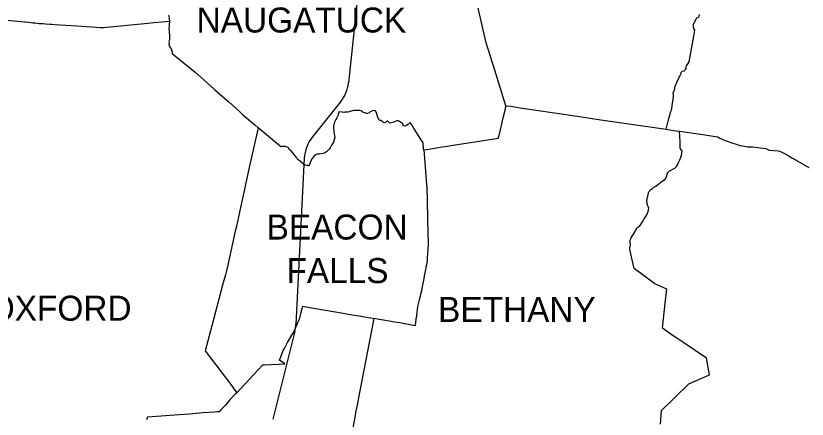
# Model space of a CAD drawing. Extents: x 0 to 2603, y -226 to 830.
# Drawn here: x 121.14 to 163.93, y 553.21 to 575 of the extents above; entities that cross this region are included whole.
import ezdxf

# ---------------------------------------------------------------- set-up
doc = ezdxf.new("R2010")
doc.units = 0
for name, color, linetype in [('CT_TSH_Map_Districts', 7, 'Continuous'), ('CT_TSH_Map_Town_Limits', 7, 'Continuous'), ('CT_TSH_Map_Town_Text', 7, 'Continuous'), ('CT_TSH_Map_US_and_State_Routes', 7, 'Continuous')]:
    doc.layers.add(name, color=color, linetype=linetype)

msp = doc.modelspace()

# ---------------------------------------------------------------- linework, layer by layer
at = {"layer": 'CT_TSH_Map_Districts'}
for points in [[(156.311, 568.87), (156.45, 569.447), (156.521, 569.685), (156.537, 569.778), (156.553, 569.827), (156.586, 569.909), (156.607, 569.987), (156.623, 570.137), (156.65, 570.278), (156.681, 570.457), (156.702, 570.648), (156.699, 570.731), (156.694, 570.749), (156.689, 570.799), (156.706, 570.888), (156.734, 570.929), (156.761, 571.008), (156.77, 571.068), (156.77, 571.113), (156.778, 571.151), (156.796, 571.201), (156.865, 571.349), (156.886, 571.412), (156.93, 571.508), (157.001, 571.677), (157.037, 571.732), (157.084, 571.805), (157.097, 571.835), (157.115, 571.923), (157.141, 571.975), (157.157, 571.996), (157.175, 572.009), (157.295, 572.033), (157.324, 572.053), (157.357, 572.098), (157.381, 572.158), (157.382, 572.221), (157.408, 572.29), (157.492, 572.42), (157.555, 572.513), (157.804, 573.89), (157.86, 574.218), (157.808, 574.316), (157.778, 574.408), (157.781, 574.474), (157.789, 574.523), (157.844, 574.662), (157.939, 574.859), (157.967, 574.882), (158.055, 574.932), (158.07, 574.946), (158.083, 574.97), (158.112, 575.066)], [(143.194, 567.757), (143.464, 567.796), (144.004, 567.885), (144.193, 567.912), (144.353, 567.941), (144.892, 568.024), (146.897, 568.34), (147.231, 568.394), (147.34, 568.844), (147.432, 569.23), (147.459, 569.321), (147.495, 569.486), (147.615, 569.977), (147.644, 570.133)], [(147.644, 570.133), (147.899, 570.108), (148.408, 570.032), (151.128, 569.625), (152.9, 569.367), (156.311, 568.87)], [(156.311, 568.87), (156.696, 568.809), (157.025, 568.762)], [(157.025, 568.762), (158.284, 568.579), (159.09, 568.46), (159.117, 568.448), (159.212, 568.393), (159.491, 568.266), (159.914, 568.116), (160.042, 568.074), (160.089, 568.056), (160.285, 567.999), (160.536, 567.948), (160.703, 567.926), (160.999, 567.911), (161.272, 567.883), (161.531, 567.851), (161.698, 567.821), (161.832, 567.76), (161.901, 567.748), (162.367, 567.701), (162.452, 567.683), (162.733, 567.535), (162.909, 567.445), (163.107, 567.334), (163.247, 567.258), (163.306, 567.224), (164.016, 566.811)], [(143.194, 567.757), (143.278, 566.839), (143.354, 565.868), (143.364, 565.821), (143.36, 565.745), (143.366, 565.664), (143.377, 565.11), (143.387, 564.906), (143.399, 564.146), (143.409, 563.913), (143.409, 563.726), (143.416, 563.541), (143.418, 563.352), (143.438, 562.679), (143.412, 562.372), (143.409, 562.145), (143.385, 561.92), (143.387, 561.781), (143.338, 561.547), (143.315, 561.422), (143.302, 561.373), (143.292, 561.3), (143.253, 561.1), (143.246, 561.059), (143.199, 560.813), (143.136, 560.448), (143.102, 560.288), (143.088, 560.205), (143.022, 559.937), (142.967, 559.707), (142.949, 559.649), (142.868, 559.299), (142.808, 558.827), (142.797, 558.761), (142.778, 558.625), (142.728, 558.258), (141.903, 558.405), (141.629, 558.45), (140.507, 558.646)], [(140.507, 558.646), (139.725, 554.651), (139.595, 553.962), (139.516, 553.569), (139.487, 553.398), (139.357, 552.749)]]:
    msp.add_lwpolyline(points, dxfattribs=at)
at = {"layer": 'CT_TSH_Map_Town_Limits'}
for points in [[(147.644, 570.133), (147.042, 572.067), (146.578, 573.539), (146.106, 575.566), (145.985, 576.071), (145.73, 577.186), (145.659, 577.518), (144.999, 580.368), (144.858, 580.942), (144.684, 581.706)], [(129.445, 574.698), (128.618, 574.619), (128.27, 574.579), (128.096, 574.567), (125.862, 574.339), (125.825, 574.335), (125.808, 574.339), (125.721, 574.349), (125.501, 574.366), (125.23, 574.376), (124.444, 574.434), (123.255, 574.512), (123.08, 574.531), (122.984, 574.529), (122.737, 574.547), (122.62, 574.561), (122.552, 574.564), (122.406, 574.573), (122.193, 574.597), (122.063, 574.603), (121.821, 574.629), (121.638, 574.653), (121.614, 574.654), (120.627, 574.744)], [(129.387, 575.035), (129.41, 574.953), (129.438, 574.858), (129.445, 574.698)], [(129.445, 574.698), (129.45, 574.624), (129.438, 574.567), (129.427, 574.487), (129.416, 574.274), (129.427, 574.138), (129.447, 573.939), (129.446, 573.726), (129.441, 573.693), (129.418, 573.62), (129.428, 573.594), (129.435, 573.558), (129.419, 573.459), (129.423, 573.412), (129.436, 573.37), (129.479, 573.29), (129.537, 573.211), (129.563, 573.155), (129.589, 573.041), (129.597, 572.961), (130.079, 572.565), (130.833, 571.956), (131.464, 571.39), (131.887, 571.024), (132.427, 570.545), (132.649, 570.353), (133.011, 570.026), (133.21, 569.855), (133.405, 569.675), (134.059, 569.106), (134.242, 568.94)], [(156.311, 568.87), (156.45, 569.447), (156.521, 569.685), (156.537, 569.778), (156.553, 569.827), (156.586, 569.909), (156.607, 569.987), (156.623, 570.137), (156.65, 570.278), (156.681, 570.457), (156.702, 570.648), (156.699, 570.731), (156.694, 570.749), (156.689, 570.799), (156.706, 570.888), (156.734, 570.929), (156.761, 571.008), (156.77, 571.068), (156.77, 571.113), (156.778, 571.151), (156.796, 571.201), (156.865, 571.349), (156.886, 571.412), (156.93, 571.508), (157.001, 571.677), (157.037, 571.732), (157.084, 571.805), (157.097, 571.835), (157.115, 571.923), (157.141, 571.975), (157.157, 571.996), (157.175, 572.009), (157.295, 572.033), (157.324, 572.053), (157.357, 572.098), (157.381, 572.158), (157.382, 572.221), (157.408, 572.29), (157.492, 572.42), (157.555, 572.513), (157.804, 573.89), (157.86, 574.218), (157.808, 574.316), (157.778, 574.408), (157.781, 574.474), (157.789, 574.523), (157.844, 574.662), (157.939, 574.859), (157.967, 574.882), (158.055, 574.932), (158.07, 574.946), (158.083, 574.97), (158.112, 575.066)], [(143.194, 567.757), (143.464, 567.796), (144.004, 567.885), (144.193, 567.912), (144.353, 567.941), (144.892, 568.024), (146.897, 568.34), (147.231, 568.394), (147.34, 568.844), (147.432, 569.23), (147.459, 569.321), (147.495, 569.486), (147.615, 569.977), (147.644, 570.133)], [(147.644, 570.133), (147.899, 570.108), (148.408, 570.032), (151.128, 569.625), (152.9, 569.367), (156.311, 568.87)], [(143.194, 567.757), (143.183, 567.796), (143.186, 567.873), (143.167, 568.142), (142.902, 568.551), (142.629, 568.975), (142.586, 569.055), (142.5, 569.189), (142.459, 569.238), (142.375, 569.148), (142.34, 569.121), (142.266, 569.076), (142.231, 569.053), (142.195, 569.043), (142.125, 569.046), (142.092, 569.064), (142.077, 569.099), (142.071, 569.144), (142.059, 569.184), (141.966, 569.232), (141.851, 569.312), (141.814, 569.325), (141.784, 569.324), (141.77, 569.319), (141.75, 569.319), (141.655, 569.287), (141.588, 569.257), (141.431, 569.209), (141.364, 569.203), (141.342, 569.215), (141.306, 569.245), (141.277, 569.291), (141.26, 569.299), (141.213, 569.3), (141.193, 569.294), (141.169, 569.272), (141.156, 569.254), (141.109, 569.227), (141.08, 569.221), (141.032, 569.229), (140.981, 569.257), (140.941, 569.296), (140.882, 569.334), (140.829, 569.351), (140.801, 569.366), (140.791, 569.369), (140.77, 569.392), (140.711, 569.522), (140.669, 569.69), (140.636, 569.779), (140.613, 569.821), (140.575, 569.861), (140.485, 569.875), (140.446, 569.87), (140.384, 569.852), (140.3, 569.802), (140.24, 569.757), (140.147, 569.72), (140.102, 569.727), (140.058, 569.735), (139.942, 569.779), (139.905, 569.798), (139.882, 569.819), (139.811, 569.862), (139.749, 569.881), (139.585, 569.89), (139.532, 569.886), (139.501, 569.891), (139.408, 569.881), (139.328, 569.87), (139.214, 569.83), (139.089, 569.794), (139.038, 569.788), (138.926, 569.794), (138.884, 569.777), (138.795, 569.793), (138.598, 569.804), (138.563, 569.637), (138.538, 569.557), (138.504, 569.485), (138.446, 569.39), (138.375, 569.25), (138.345, 569.172), (138.33, 569.113), (138.322, 569.051), (138.315, 568.917), (138.329, 568.774), (138.342, 568.713), (138.384, 568.43), (138.354, 568.297), (138.309, 568.174), (138.261, 568.076), (138.217, 568.002), (138.146, 567.873), (138.1, 567.817), (137.994, 567.699), (137.939, 567.646), (137.83, 567.577), (137.767, 567.553), (137.553, 567.53), (137.45, 567.518)], [(134.242, 568.94), (133.799, 566.965), (133.286, 564.65), (133.07, 563.64), (133.003, 563.366), (132.858, 562.691), (132.62, 561.626), (132.601, 561.503), (132.455, 560.959), (132.32, 560.446), (131.733, 558.244), (131.369, 556.901), (132.813, 555.002), (132.968, 554.795), (133.071, 554.667), (133.082, 554.639)], [(137.45, 567.518), (137.376, 567.501), (137.329, 567.476), (137.288, 567.445), (137.169, 567.298), (137.091, 567.168), (137.051, 567.073), (136.996, 566.904), (136.992, 566.895), (136.973, 566.898), (136.954, 566.906), (136.876, 566.907), (136.798, 566.926), (136.781, 566.926), (136.689, 566.974), (136.669, 566.994), (136.644, 567.042), (136.63, 567.059), (136.469, 567.174), (136.406, 567.209), (136.358, 567.271), (136.31, 567.338), (136.119, 567.587), (136.095, 567.621), (136.02, 567.702), (135.942, 567.764), (135.86, 567.879), (135.832, 567.895), (135.813, 567.904), (135.748, 567.919), (135.721, 567.931), (135.636, 567.942), (135.558, 567.937), (135.517, 567.934), (135.465, 567.917), (135.419, 567.967), (135.248, 568.104), (134.242, 568.94)], [(156.008, 552.941), (156.05, 553.681), (156.712, 554.327), (157.527, 555.12), (157.825, 555.245), (158.652, 555.596), (158.485, 556.497), (157.209, 557.361), (156.877, 557.591), (156.831, 557.616), (156.629, 557.751), (156.099, 558.116), (156.252, 559.468), (156.336, 560.232), (155.687, 560.513), (154.581, 561.346), (154.349, 562.38), (154.342, 562.429), (154.344, 562.455), (154.38, 562.626), (154.382, 562.664), (154.37, 562.71), (154.357, 562.741), (154.346, 562.793), (154.363, 562.857), (154.42, 563.002), (154.464, 563.088), (154.577, 563.255), (154.624, 563.342), (154.701, 563.509), (154.726, 563.538), (154.876, 563.66), (154.935, 563.732), (154.988, 563.813), (155.018, 563.866), (155.139, 564.058), (155.205, 564.152), (155.253, 564.238), (155.334, 564.432), (155.369, 564.612), (155.35, 564.664), (155.3, 564.763), (155.284, 564.822), (155.272, 564.892), (155.267, 564.956), (155.269, 565.023), (155.342, 565.409), (155.352, 565.446), (155.374, 565.493), (155.396, 565.527), (155.428, 565.56), (155.451, 565.593), (155.542, 565.664), (155.586, 565.696), (155.752, 565.796), (155.823, 565.848), (155.939, 565.959), (155.991, 566), (156.147, 566.095), (156.228, 566.157), (156.29, 566.23), (156.307, 566.259), (156.378, 566.497), (156.387, 566.521), (156.426, 566.574), (156.49, 566.623), (156.517, 566.635), (156.535, 566.648), (156.664, 566.717), (156.767, 566.767), (156.828, 566.817), (156.858, 566.85), (156.918, 566.942), (156.98, 567.065), (157.039, 567.216), (157.096, 567.357), (157.133, 567.473), (157.159, 567.553), (157.175, 567.68), (157.174, 567.702), (157.138, 567.744), (157.093, 567.788), (157.071, 567.822), (157.068, 567.906), (157.055, 568.194), (157.025, 568.762)], [(156.311, 568.87), (156.696, 568.809), (157.025, 568.762)], [(157.025, 568.762), (158.284, 568.579), (159.09, 568.46), (159.117, 568.448), (159.212, 568.393), (159.491, 568.266), (159.914, 568.116), (160.042, 568.074), (160.089, 568.056), (160.285, 567.999), (160.536, 567.948), (160.703, 567.926), (160.999, 567.911), (161.272, 567.883), (161.531, 567.851), (161.698, 567.821), (161.832, 567.76), (161.901, 567.748), (162.367, 567.701), (162.452, 567.683), (162.733, 567.535), (162.909, 567.445), (163.107, 567.334), (163.247, 567.258), (163.306, 567.224), (164.016, 566.811)], [(143.194, 567.757), (143.278, 566.839), (143.354, 565.868), (143.364, 565.821), (143.36, 565.745), (143.366, 565.664), (143.377, 565.11), (143.387, 564.906), (143.399, 564.146), (143.409, 563.913), (143.409, 563.726), (143.416, 563.541), (143.418, 563.352), (143.438, 562.679), (143.412, 562.372), (143.409, 562.145), (143.385, 561.92), (143.387, 561.781), (143.338, 561.547), (143.315, 561.422), (143.302, 561.373), (143.292, 561.3), (143.253, 561.1), (143.246, 561.059), (143.199, 560.813), (143.136, 560.448), (143.102, 560.288), (143.088, 560.205), (143.022, 559.937), (142.967, 559.707), (142.949, 559.649), (142.868, 559.299), (142.808, 558.827), (142.797, 558.761), (142.778, 558.625), (142.728, 558.258), (141.903, 558.405), (141.629, 558.45), (140.507, 558.646)], [(133.082, 554.639), (134.233, 555.86), (134.494, 556.14), (134.594, 556.149), (135.681, 556.205), (135.397, 556.392), (135.522, 556.715), (135.604, 556.909), (135.669, 557.023), (135.828, 557.356), (136.073, 557.747), (136.173, 557.908), (136.295, 558.21), (136.336, 558.295), (136.378, 558.402), (136.464, 558.595), (136.488, 558.66), (136.551, 558.919), (136.623, 559.187), (136.655, 559.307), (137.024, 559.247), (138.098, 559.06), (138.945, 558.91), (139.012, 558.901), (139.347, 558.841), (139.908, 558.751), (140.081, 558.718), (140.345, 558.68), (140.507, 558.646)], [(140.507, 558.646), (139.725, 554.651), (139.595, 553.962), (139.516, 553.569), (139.487, 553.398), (139.357, 552.749)], [(133.082, 554.639), (133.001, 554.558), (132.698, 554.228), (132.473, 553.972), (132.233, 553.717), (132.139, 553.599), (132.02, 553.6), (131.875, 553.586), (131.254, 553.542), (130.522, 553.48), (129.971, 553.445), (128.255, 553.32), (128.24, 553.281), (128.214, 553.171)]]:
    msp.add_lwpolyline(points, dxfattribs=at)
at = {"layer": 'CT_TSH_Map_US_and_State_Routes'}
for p, q in [((138.692, 570.342), (137.178, 568.46)), ((136.738, 567.308), (136.28, 558.343)), ((136.224, 557.963), (135.042, 553.209))]:
    msp.add_line(p, q, dxfattribs=at)
msp.add_lwpolyline([(140.77, 592.227), (139.566, 575.467), (139.123, 571.38)], dxfattribs=at)
for centre, start, end in [((137.134, 571.596), 321.1651, 353.8075), ((138.736, 567.206), 141.1651, 177.0752), ((134.283, 558.445), 346.0395, 357.0752)]:
    msp.add_arc(centre, 2, start, end, dxfattribs=at)

# ---------------------------------------------------------------- texts
at = {"layer": 'CT_TSH_Map_Town_Text'}
for s, p in [('NAUGATUCK', (130.917, 574.095)), ('BEACON', (134.7, 562.912)), ('FALLS', (135.774, 560.559)), ('OXFORD', (119.675, 558.528)), ('BETHANY', (143.972, 558.459))]:
    msp.add_text(s, height=1.35, dxfattribs=at).set_placement(p)

doc.saveas('drawing.dxf')
